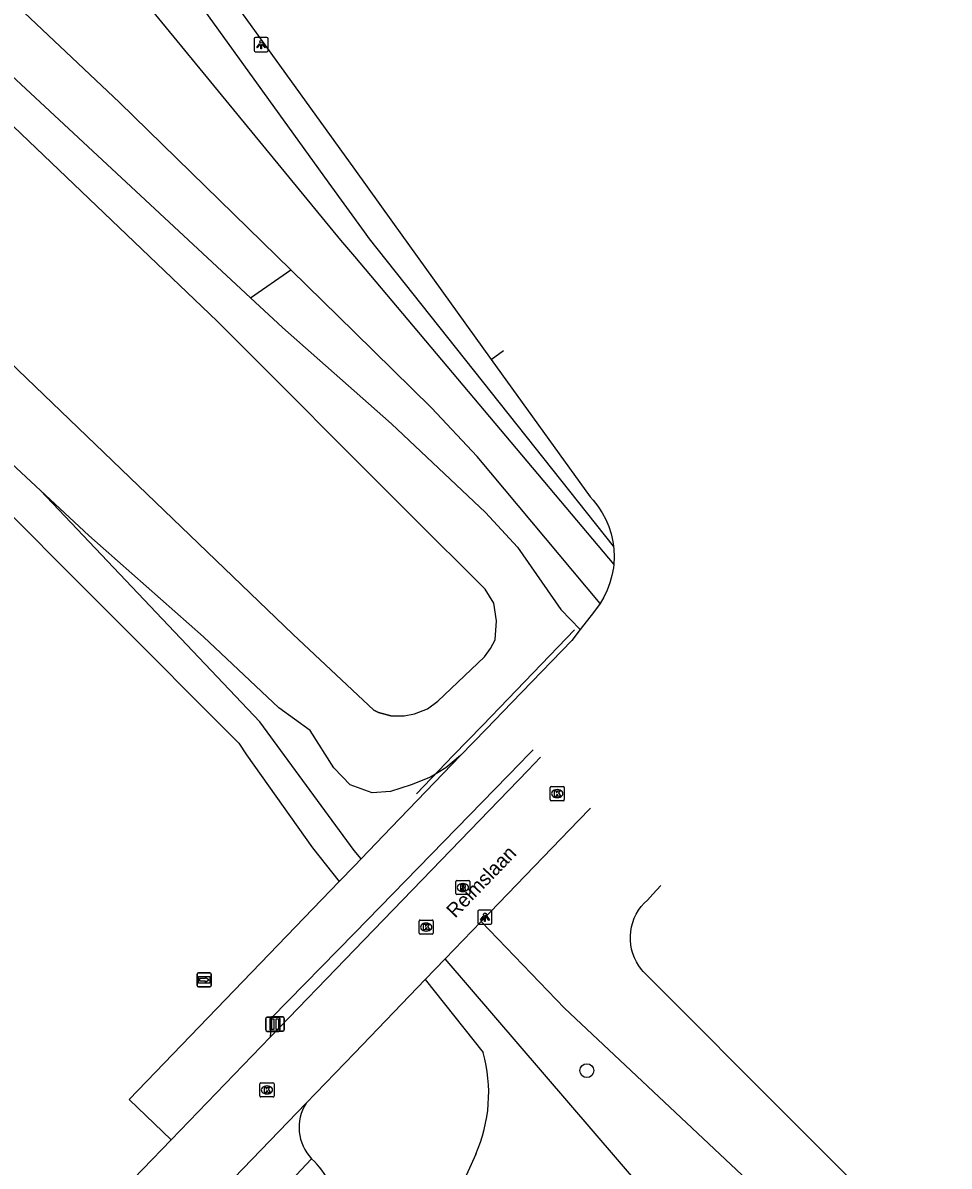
# Model space of a CAD drawing. Extents: x 157767 to 159171, y 387842 to 389425.
# Drawn here: x 158476.6 to 158541.9, y 388971.1 to 389051.7 of the extents above; entities that cross this region are included whole.
import ezdxf

# ---------------------------------------------------------------- set-up
doc = ezdxf.new("R2010")
doc.units = 0
for name, color, linetype in [('IMGEO_Afsluitpaal', 7, 'Continuous'), ('IMGEO_Boom', 7, 'Continuous'), ('IMGEO_Fietspad_gesloten', 7, 'Continuous'), ('IMGEO_Fietspad_open', 7, 'Continuous'), ('IMGEO_Grasland_overig', 7, 'Continuous'), ('IMGEO_Groenvoorziening', 7, 'Continuous'), ('IMGEO_Hek', 7, 'Continuous'), ('IMGEO_Kolk', 7, 'Continuous'), ('IMGEO_Lichtpunt', 7, 'Continuous'), ('IMGEO_Loofbos', 7, 'Continuous'), ('IMGEO_Openbare_ruimte_label', 7, 'Continuous'), ('IMGEO_Rijbaan_lokaal_open', 7, 'Continuous'), ('IMGEO_Rioolput', 7, 'Continuous'), ('IMGEO_Verkeersbordpaal', 7, 'Continuous'), ('IMGEO_Voetpad_halfverhard', 7, 'Continuous'), ('IMGEO_Walbescherming', 7, 'Continuous'), ('IMGEO_Waterloop', 7, 'Continuous'), ('IMGEO_Wegwijzer', 7, 'Continuous')]:
    doc.layers.add(name, color=color, linetype=linetype)

msp = doc.modelspace()

# ---------------------------------------------------------------- linework, layer by layer
at = {"layer": 'IMGEO_Afsluitpaal'}
for p, q in [((158493.755, 388980.655), (158493.755, 388981.455)), ((158493.755, 388981.455), (158493.755, 388980.655)), ((158493.855, 388981.555), (158494.645, 388981.555)), ((158494.645, 388981.555), (158493.855, 388981.555)), ((158494.745, 388981.455), (158494.745, 388980.655)), ((158494.745, 388980.655), (158494.745, 388981.455)), ((158494.645, 388980.555), (158493.855, 388980.555)), ((158493.855, 388980.555), (158494.645, 388980.555))]:
    msp.add_line(p, q, dxfattribs=at)
msp.add_lwpolyline([(158494.175, 388981.43), (158494.325, 388981.43), (158494.325, 388980.68), (158494.175, 388980.68), (158494.175, 388981.43)], dxfattribs=at)
for centre, start, end in [((158493.855, 388981.455), 90, 180), ((158493.855, 388981.455), 90, 180), ((158494.645, 388981.455), 0, 90), ((158494.645, 388981.455), 360, 90), ((158493.855, 388980.655), 180, 270), ((158493.855, 388980.655), 180, 270), ((158494.645, 388980.655), 270, 0), ((158494.645, 388980.655), 270, 0)]:
    msp.add_arc(centre, 0.1, start, end, dxfattribs=at)
at = {"layer": 'IMGEO_Boom'}
msp.add_circle((158516.385, 388977.788), 0.489, dxfattribs=at)
at = {"layer": 'IMGEO_Fietspad_gesloten'}
for points in [[(158486.143, 389060.612), (158500, 389041.347), (158502.683, 389037.617), (158509.651, 389027.929)], [(158509.651, 389027.929), (158510.509, 389028.572)], [(158509.651, 389027.929), (158516.619, 389018.241), (158516.83, 389018.009), (158517.166, 389017.584), (158517.463, 389017.13), (158517.717, 389016.652), (158517.928, 389016.152), (158518.094, 389015.636), (158518.213, 389015.107), (158518.258, 389014.764)], [(158518.258, 389014.764), (158518.284, 389014.57), (158518.307, 389014.028), (158518.281, 389013.487)], [(158518.281, 389013.487), (158518.254, 389013.246), (158518.157, 389012.711), (158518.014, 389012.186), (158517.824, 389011.677), (158517.589, 389011.187), (158517.312, 389010.719)], [(158517.312, 389010.719), (158516.842, 389010.094), (158515.922, 389008.905)], [(158515.922, 389008.905), (158515.317, 389008.123), (158511.098, 389003.746), (158509.292, 389001.872), (158507.487, 389000)], [(158512.604, 389000.411), (158512.203, 389000), (158511.7, 388999.484), (158500, 388987.488), (158494.167, 388981.507), (158494.067, 388980.152)], [(158507.487, 389000), (158502.594, 388994.926), (158500.475, 388992.728)], [(158500.475, 388992.728), (158500, 388992.235), (158498.922, 388991.116)], [(158498.922, 388991.116), (158484.113, 388975.755), (158487.077, 388972.912)], [(158496.984, 388971.565), (158494.454, 388968.892)]]:
    msp.add_lwpolyline(points, dxfattribs=at)
msp.add_arc((158492.87, 388967.126), 6.052, 26.65104, 47.17378, dxfattribs=at)
at = {"layer": 'IMGEO_Fietspad_open'}
msp.add_arc((158499.307, 388973.78), 3.21, 147.73032, 223.63599, dxfattribs=at)
at = {"layer": 'IMGEO_Grasland_overig'}
for points in [[(158477.869, 389018.695), (158455.057, 389039.929), (158443.162, 389051.556)], [(158500.475, 388992.728), (158499.974, 388993.322), (158495.083, 389000), (158493.33, 389002.393), (158477.869, 389018.695)]]:
    msp.add_lwpolyline(points, dxfattribs=at)
at = {"layer": 'IMGEO_Groenvoorziening'}
for points in [[(158411.218, 389100.746), (158423.415, 389096.579), (158432.465, 389089.473), (158442.194, 389080.54), (158450.364, 389072.823), (158456.566, 389066.466), (158469.058, 389054.262), (158492.685, 389032.278)], [(158492.685, 389032.278), (158495.525, 389034.264)], [(158492.685, 389032.278), (158494.921, 389030.197), (158502.616, 389023.408), (158509.249, 389017.151), (158511.504, 389014.697), (158514.547, 389010.305), (158515.922, 389008.905)], [(158507.487, 389000), (158506.451, 388999.132), (158505.373, 388998.476), (158504.011, 388997.952), (158502.542, 388997.465), (158501.252, 388997.377), (158499.694, 388997.95), (158498.548, 388999.144), (158496.893, 389001.771), (158494.664, 389003.366), (158489.36, 389008.382), (158481.272, 389015.528), (158477.869, 389018.695)], [(158508.944, 388988.307), (158514.82, 388982.182), (158528.886, 388968.952), (158537.961, 388959.923)]]:
    msp.add_lwpolyline(points, dxfattribs=at)
at = {"layer": 'IMGEO_Hek'}
for points in [[(158510.83, 389004.014), (158515.511, 389008.879)], [(158509.024, 389002.137), (158510.83, 389004.014)], [(158504.366, 388997.297), (158506.968, 389000), (158509.024, 389002.137)]]:
    msp.add_lwpolyline(points, dxfattribs=at)
at = {"layer": 'IMGEO_Kolk'}
for p, q in [((158513.795, 388996.896), (158513.795, 388997.748)), ((158513.87, 388997.822), (158514.722, 388997.822)), ((158514.283, 388997.602), (158514.308, 388997.602)), ((158514.796, 388997.748), (158514.796, 388996.896)), ((158514.722, 388996.822), (158513.87, 388996.822)), ((158514.306, 388997.042), (158514.281, 388997.042)), ((158504.561, 388987.483), (158504.561, 388988.335)), ((158504.636, 388988.409), (158505.488, 388988.409)), ((158505.049, 388988.189), (158505.074, 388988.189)), ((158505.562, 388988.335), (158505.562, 388987.483)), ((158505.488, 388987.409), (158504.636, 388987.409)), ((158505.072, 388987.629), (158505.047, 388987.629)), ((158493.335, 388976.003), (158493.335, 388976.855)), ((158493.41, 388976.929), (158494.262, 388976.929)), ((158493.823, 388976.709), (158493.848, 388976.709)), ((158494.336, 388976.855), (158494.336, 388976.003)), ((158494.262, 388975.929), (158493.41, 388975.929)), ((158493.846, 388976.149), (158493.821, 388976.149))]:
    msp.add_line(p, q, dxfattribs=at)
for points in [[(158513.795, 388996.896), (158513.795, 388997.748)], [(158513.87, 388997.822), (158514.722, 388997.822)], [(158514.796, 388997.748), (158514.796, 388996.896)], [(158514.722, 388996.822), (158513.87, 388996.822)], [(158514.116, 388997.522), (158514.239, 388997.522), (158514.239, 388997.371), (158514.369, 388997.522), (158514.533, 388997.522), (158514.387, 388997.371), (158514.54, 388997.122), (158514.388, 388997.122), (158514.303, 388997.286), (158514.239, 388997.219), (158514.239, 388997.122), (158514.116, 388997.122), (158514.116, 388997.522)], [(158504.561, 388987.483), (158504.561, 388988.335)], [(158504.636, 388988.409), (158505.488, 388988.409)], [(158504.882, 388988.109), (158505.005, 388988.109), (158505.005, 388987.958), (158505.135, 388988.109), (158505.299, 388988.109), (158505.153, 388987.958), (158505.306, 388987.709), (158505.154, 388987.709), (158505.069, 388987.873), (158505.005, 388987.806), (158505.005, 388987.709), (158504.882, 388987.709), (158504.882, 388988.109)], [(158505.562, 388988.335), (158505.562, 388987.483)], [(158505.488, 388987.409), (158504.636, 388987.409)], [(158493.335, 388976.003), (158493.335, 388976.855)], [(158493.41, 388976.929), (158494.262, 388976.929)], [(158493.656, 388976.629), (158493.779, 388976.629), (158493.779, 388976.478), (158493.909, 388976.629), (158494.073, 388976.629), (158493.927, 388976.478), (158494.08, 388976.229), (158493.928, 388976.229), (158493.843, 388976.393), (158493.779, 388976.326), (158493.779, 388976.229), (158493.656, 388976.229), (158493.656, 388976.629)], [(158494.336, 388976.855), (158494.336, 388976.003)], [(158494.262, 388975.929), (158493.41, 388975.929)]]:
    msp.add_lwpolyline(points, dxfattribs=at)
for centre, start, end in [((158513.872, 388997.746), 91.55205, 178.44795), ((158513.872, 388997.746), 91.55205, 178.44795), ((158514.72, 388997.746), 1.55205, 88.44795), ((158514.72, 388997.746), 1.55205, 88.44795), ((158513.872, 388996.898), 181.55205, 268.44795), ((158513.872, 388996.898), 181.55205, 268.44795), ((158514.72, 388996.898), 271.55205, 358.44795), ((158514.72, 388996.898), 271.55205, 358.44795), ((158504.638, 388988.333), 91.55205, 178.44795), ((158504.638, 388988.333), 91.55205, 178.44795), ((158505.486, 388988.333), 1.55205, 88.44795), ((158505.486, 388988.333), 1.55205, 88.44795), ((158504.638, 388987.485), 181.55205, 268.44795), ((158504.638, 388987.485), 181.55205, 268.44795), ((158505.486, 388987.485), 271.55205, 358.44795), ((158505.486, 388987.485), 271.55205, 358.44795), ((158493.412, 388976.853), 91.55205, 178.44795), ((158493.412, 388976.853), 91.55205, 178.44795), ((158494.26, 388976.853), 1.55205, 88.44795), ((158494.26, 388976.853), 1.55205, 88.44795), ((158493.412, 388976.005), 181.55205, 268.44795), ((158493.412, 388976.005), 181.55205, 268.44795), ((158494.26, 388976.005), 271.55205, 358.44795), ((158494.26, 388976.005), 271.55205, 358.44795)]:
    msp.add_arc(centre, 0.0765, start, end, dxfattribs=at)
for centre, major_axis, ratio, start_param, end_param in [((158514.282, 388997.322), (-0.387, 0.002), 0.722429, 4.712389, 7.853982), ((158514.307, 388997.322), (-0.39, 0.002), 0.717154, 1.570796, 4.712389), ((158505.048, 388987.909), (-0.387, 0.002), 0.722429, 4.712389, 7.853982), ((158505.073, 388987.909), (-0.39, 0.002), 0.717154, 1.570796, 4.712389), ((158493.822, 388976.429), (-0.387, 0.002), 0.722429, 4.712389, 7.853982), ((158493.847, 388976.429), (-0.39, 0.002), 0.717154, 1.570796, 4.712389)]:
    msp.add_ellipse(centre, major_axis=major_axis, ratio=ratio, start_param=start_param, end_param=end_param, dxfattribs=at)
at = {"layer": 'IMGEO_Lichtpunt'}
for p, q in [((158492.931, 389050.543), (158492.931, 389049.736)), ((158492.931, 389050.543), (158492.931, 389049.736)), ((158493.833, 389050.638), (158493.025, 389050.638)), ((158493.833, 389050.638), (158493.025, 389050.638)), ((158493.927, 389049.736), (158493.927, 389050.543)), ((158493.927, 389049.736), (158493.927, 389050.543)), ((158493.025, 389049.642), (158493.833, 389049.642)), ((158493.025, 389049.642), (158493.833, 389049.642)), ((158508.702, 388989.01), (158508.702, 388988.203)), ((158508.702, 388989.01), (158508.702, 388988.203)), ((158509.604, 388989.105), (158508.796, 388989.105)), ((158509.604, 388989.105), (158508.796, 388989.105)), ((158509.698, 388988.203), (158509.698, 388989.01)), ((158509.698, 388988.203), (158509.698, 388989.01)), ((158508.796, 388988.109), (158509.604, 388988.109)), ((158508.796, 388988.109), (158509.604, 388988.109))]:
    msp.add_line(p, q, dxfattribs=at)
for points in [[(158493.305, 389050.207), (158493.344, 389050.179), (158493.156, 389049.917), (158493.118, 389049.944), (158493.305, 389050.207)], [(158493.407, 389050.159), (158493.454, 389050.159), (158493.454, 389049.837), (158493.407, 389049.837), (158493.407, 389050.159)], [(158493.517, 389050.179), (158493.555, 389050.206), (158493.742, 389049.944), (158493.703, 389049.916), (158493.517, 389050.179)], [(158509.076, 388988.674), (158509.115, 388988.646), (158508.927, 388988.384), (158508.889, 388988.411), (158509.076, 388988.674)], [(158509.288, 388988.646), (158509.326, 388988.673), (158509.513, 388988.411), (158509.474, 388988.383), (158509.288, 388988.646)], [(158509.178, 388988.626), (158509.225, 388988.626), (158509.225, 388988.304), (158509.178, 388988.304), (158509.178, 388988.626)]]:
    msp.add_lwpolyline(points, dxfattribs=at)
for centre in [(158493.43, 389050.341), (158509.201, 388988.808)]:
    msp.add_circle(centre, 0.0994, dxfattribs=at)
for centre, start, end in [((158493.025, 389050.543), 90, 180), ((158493.025, 389050.543), 90, 180), ((158493.833, 389050.543), 0, 90), ((158493.833, 389050.543), 0, 90), ((158493.025, 389049.736), 180, 270), ((158493.025, 389049.736), 180, 270), ((158493.833, 389049.736), 270, 0), ((158493.833, 389049.736), 270, 360), ((158508.796, 388989.01), 90, 180), ((158508.796, 388989.01), 90, 180), ((158509.604, 388989.01), 0, 90), ((158509.604, 388989.01), 0, 90), ((158508.796, 388988.203), 180, 270), ((158508.796, 388988.203), 180, 270), ((158509.604, 388988.203), 270, 0), ((158509.604, 388988.203), 270, 360)]:
    msp.add_arc(centre, 0.0946, start, end, dxfattribs=at)
at = {"layer": 'IMGEO_Loofbos'}
for points in [[(158417.055, 389125.612), (158424.104, 389125.718), (158426.33, 389125.237), (158428.295, 389124.171), (158429.812, 389122.603), (158431.273, 389120.501), (158432.531, 389118.152), (158434.359, 389115.925), (158437.657, 389113.221), (158443.269, 389105.849), (158450.664, 389096.096), (158477.03, 389063.162), (158499.013, 389036.358), (158500, 389035.188), (158518.281, 389013.487)], [(158495.525, 389034.264), (158483.453, 389046.068), (158470.001, 389058.743), (158466.021, 389062.67), (158447.172, 389082.864), (158437.514, 389092.818)], [(158518.258, 389014.764), (158501.059, 389036.449), (158500.706, 389036.939), (158498.233, 389040.379), (158478.727, 389067.449)], [(158424.374, 389051.589), (158425.343, 389051.634), (158428.698, 389051.509), (158431.94, 389051.158), (158435.127, 389050.47), (158438.225, 389049.453), (158441.2, 389048.118), (158444.019, 389046.479), (158464.148, 389028.65), (158491.845, 389000.88), (158492.405, 389000.047), (158497.039, 388993.505), (158498.922, 388991.116)], [(158517.312, 389010.719), (158508.643, 389021.096), (158505.429, 389024.535), (158500, 389029.868), (158495.525, 389034.264)]]:
    msp.add_lwpolyline(points, dxfattribs=at)
at = {"layer": 'IMGEO_Rijbaan_lokaal_open'}
for points in [[(158494.067, 388980.152), (158500, 388986.299), (158512.225, 388998.963), (158513.128, 388999.898)], [(158516.636, 388996.285), (158515.8, 388995.418), (158508.944, 388988.307)], [(158506.394, 388985.662), (158508.944, 388988.307)], [(158504.995, 388984.21), (158506.394, 388985.662)], [(158496.593, 388975.494), (158500, 388979.029), (158504.995, 388984.21)], [(158487.077, 388972.912), (158494.067, 388980.152)], [(158490.24, 388968.894), (158496.593, 388975.494)], [(158487.077, 388972.912), (158475.102, 388960.508)]]:
    msp.add_lwpolyline(points, dxfattribs=at)
at = {"layer": 'IMGEO_Rioolput'}
for p, q in [((158507.143, 388990.273), (158507.143, 388991.125)), ((158507.218, 388991.199), (158508.07, 388991.199)), ((158508.144, 388991.125), (158508.144, 388990.273)), ((158507.654, 388990.419), (158507.629, 388990.419)), ((158507.631, 388990.979), (158507.656, 388990.979)), ((158508.07, 388990.199), (158507.218, 388990.199))]:
    msp.add_line(p, q, dxfattribs=at)
for points in [[(158507.143, 388990.273), (158507.143, 388991.125)], [(158507.218, 388991.199), (158508.07, 388991.199)], [(158508.144, 388991.125), (158508.144, 388990.273)], [(158507.732, 388990.897), (158507.48, 388990.899), (158507.48, 388990.499)], [(158507.48, 388990.499), (158507.604, 388990.499), (158507.604, 388990.661), (158507.615, 388990.661)], [(158507.658, 388990.818), (158507.604, 388990.818), (158507.604, 388990.737)], [(158507.604, 388990.737), (158507.656, 388990.737)], [(158507.662, 388990.632), (158507.733, 388990.499), (158507.873, 388990.499), (158507.808, 388990.625)], [(158508.07, 388990.199), (158507.218, 388990.199)]]:
    msp.add_lwpolyline(points, dxfattribs=at)
for centre, radius, start, end in [((158507.22, 388991.123), 0.0765, 91.55205, 178.44795), ((158507.22, 388991.123), 0.0765, 91.55205, 178.44795), ((158508.068, 388991.123), 0.0765, 1.55205, 88.44795), ((158508.068, 388991.123), 0.0765, 1.55205, 88.44795), ((158507.614, 388990.608), 0.0533, 26.02933, 88.69889), ((158507.64, 388990.926), 0.19, 274.7715, 282.96867), ((158507.664, 388990.722), 0.0964, 77.00612, 93.18647), ((158507.678, 388990.779), 0.0378, 276.66336, 79.67722), ((158507.731, 388990.787), 0.109, 350.36119, 89.41601), ((158507.729, 388990.787), 0.112, 277.58423, 350.98172), ((158507.713, 388990.572), 0.108, 29.51342, 73.79051), ((158507.22, 388990.275), 0.0765, 181.55205, 268.44795), ((158507.22, 388990.275), 0.0765, 181.55205, 268.44795), ((158508.068, 388990.275), 0.0765, 271.55205, 358.44795), ((158508.068, 388990.275), 0.0765, 271.55205, 358.44795)]:
    msp.add_arc(centre, radius, start, end, dxfattribs=at)
for centre, major_axis, ratio, start_param, end_param in [((158507.63, 388990.699), (-0.387, 0.002), 0.722429, 4.712389, 7.853982), ((158507.655, 388990.699), (-0.39, 0.002), 0.717154, 1.570796, 4.712389)]:
    msp.add_ellipse(centre, major_axis=major_axis, ratio=ratio, start_param=start_param, end_param=end_param, dxfattribs=at)
at = {"layer": 'IMGEO_Verkeersbordpaal'}
for p, q in [((158494.069, 388980.671), (158494.069, 388981.471)), ((158494.069, 388981.471), (158494.069, 388980.671)), ((158494.169, 388981.571), (158494.959, 388981.571)), ((158494.959, 388981.571), (158494.169, 388981.571)), ((158495.059, 388981.471), (158495.059, 388980.671)), ((158495.059, 388980.671), (158495.059, 388981.471)), ((158494.959, 388980.571), (158494.169, 388980.571)), ((158494.169, 388980.571), (158494.959, 388980.571))]:
    msp.add_line(p, q, dxfattribs=at)
msp.add_lwpolyline([(158494.489, 388981.446), (158494.639, 388981.446), (158494.639, 388980.696), (158494.489, 388980.696), (158494.489, 388981.446)], dxfattribs=at)
for centre, start, end in [((158494.169, 388981.471), 90, 180), ((158494.169, 388981.471), 90, 180), ((158494.959, 388981.471), 0, 90), ((158494.959, 388981.471), 360, 90), ((158494.169, 388980.671), 180, 270), ((158494.169, 388980.671), 180, 270), ((158494.959, 388980.671), 270, 0), ((158494.959, 388980.671), 270, 0)]:
    msp.add_arc(centre, 0.1, start, end, dxfattribs=at)
at = {"layer": 'IMGEO_Voetpad_halfverhard'}
for points in [[(158532.405, 388955.383), (158506.394, 388985.662)], [(158504.995, 388984.21), (158509.079, 388979.055)], [(158508.555, 388971.888), (158507.308, 388969.14), (158505.561, 388964.597)]]:
    msp.add_lwpolyline(points, dxfattribs=at)
msp.add_arc((158498.788, 388976.205), 10.678, 336.15538, 15.48138, dxfattribs=at)
at = {"layer": 'IMGEO_Walbescherming'}
for points in [[(158510.025, 389009.514), (158509.83, 389010.742), (158509.228, 389011.73), (158503.97, 389016.95)], [(158502.57, 389002.798), (158501.694, 389003.032), (158501.368, 389003.216), (158495.692, 389008.553)]]:
    msp.add_lwpolyline(points, dxfattribs=at)
at = {"layer": 'IMGEO_Waterloop'}
for points in [[(158445.932, 389056.367), (158495.692, 389008.553), (158501.368, 389003.216), (158501.694, 389003.032), (158502.57, 389002.798), (158503.508, 389002.813), (158504.235, 389002.952), (158505.144, 389003.293), (158505.87, 389003.837), (158509.165, 389006.964), (158509.596, 389007.547), (158509.915, 389008.165), (158510.025, 389009.514), (158509.83, 389010.742), (158509.228, 389011.73), (158503.97, 389016.95), (158490.327, 389030.63), (158453.618, 389065.742)], [(158541.92, 388963.159), (158520.349, 388984.782), (158520.232, 388984.921), (158520.044, 388985.178), (158519.88, 388985.452), (158519.742, 388985.739), (158519.629, 388986.037), (158519.543, 388986.344), (158519.485, 388986.657), (158519.456, 388986.974), (158519.455, 388987.293), (158519.482, 388987.611), (158519.537, 388987.924), (158519.621, 388988.232), (158519.731, 388988.531), (158519.868, 388988.819), (158520.03, 388989.093), (158520.216, 388989.352), (158520.424, 388989.593), (158520.653, 388989.815), (158521.034, 388990.226), (158521.604, 388990.842)]]:
    msp.add_lwpolyline(points, dxfattribs=at)
at = {"layer": 'IMGEO_Wegwijzer'}
for p, q in [((158489.011, 388984.696), (158489.801, 388984.696)), ((158489.801, 388984.696), (158489.011, 388984.696)), ((158488.911, 388983.796), (158488.911, 388984.596)), ((158488.911, 388984.596), (158488.911, 388983.796)), ((158489.901, 388984.596), (158489.901, 388983.796)), ((158489.901, 388983.796), (158489.901, 388984.596)), ((158489.801, 388983.696), (158489.011, 388983.696)), ((158489.011, 388983.696), (158489.801, 388983.696))]:
    msp.add_line(p, q, dxfattribs=at)
for points in [[(158489.012, 388984.428), (158489.8, 388984.428), (158489.8, 388983.964), (158489.012, 388983.964), (158489.012, 388984.428)], [(158489.077, 388984.28), (158489.077, 388984.196), (158489.077, 388984.112), (158489.488, 388984.112), (158489.488, 388984.029), (158489.735, 388984.196), (158489.488, 388984.363), (158489.488, 388984.28), (158489.077, 388984.28)]]:
    msp.add_lwpolyline(points, dxfattribs=at)
for centre, start, end in [((158489.011, 388984.596), 90, 180), ((158489.011, 388984.596), 90, 180), ((158489.801, 388984.596), 0, 90), ((158489.801, 388984.596), 360, 90), ((158489.011, 388983.796), 180, 270), ((158489.011, 388983.796), 180, 270), ((158489.801, 388983.796), 270, 0), ((158489.801, 388983.796), 270, 0)]:
    msp.add_arc(centre, 0.1, start, end, dxfattribs=at)

# ---------------------------------------------------------------- texts
at = {"layer": 'IMGEO_Openbare_ruimte_label'}
msp.add_text('Reimslaan', height=1, rotation=46.05341, dxfattribs=at).set_placement((158507.105, 388988.497))

doc.saveas('drawing.dxf')
